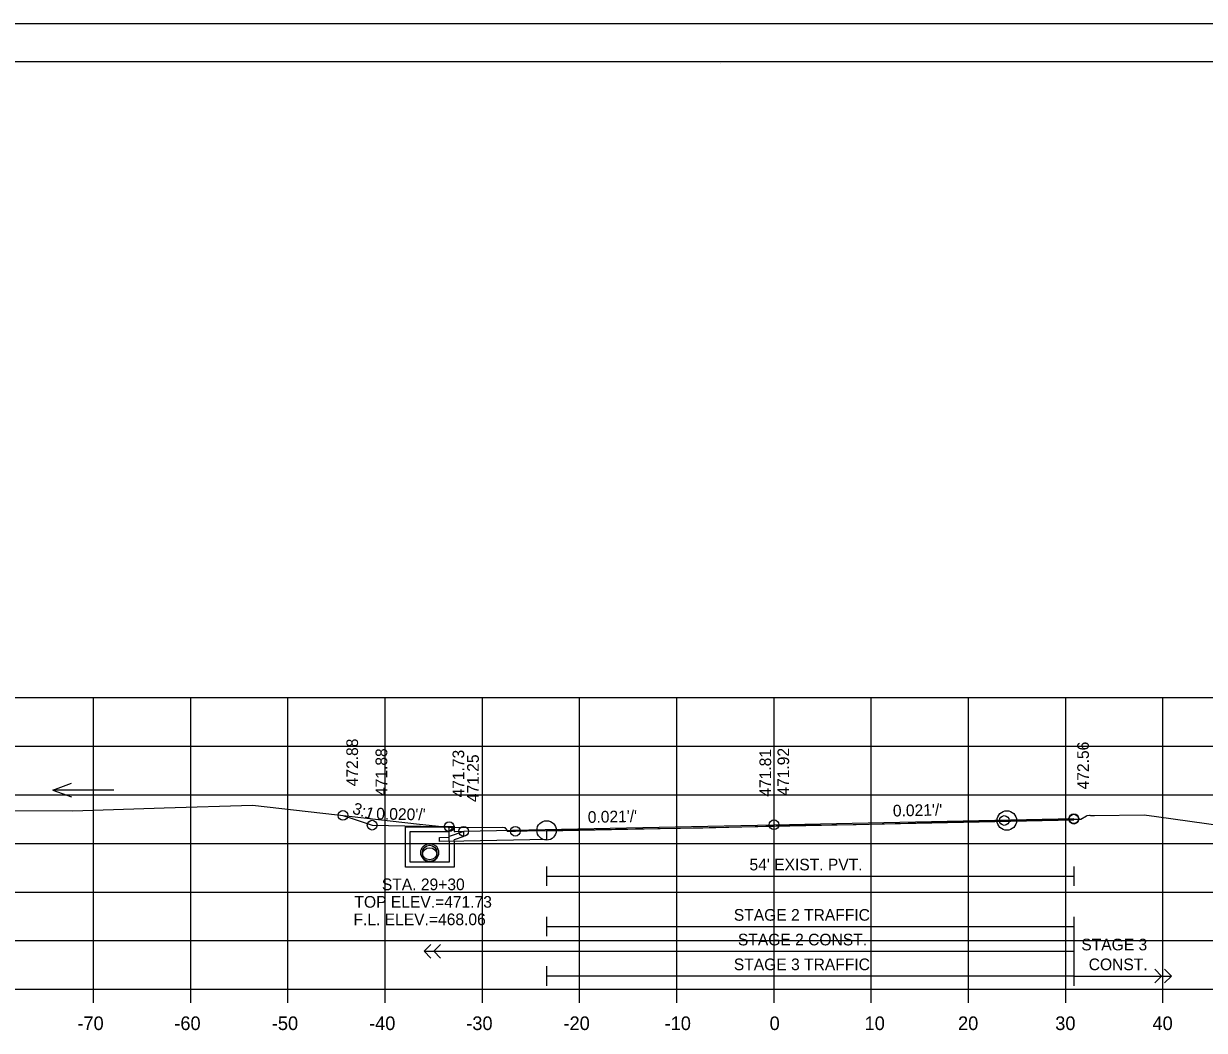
# Model space of a CAD drawing. Extents: x 1371057 to 1372761, y 380005 to 390517.
# Drawn here: x 1371483.7 to 1371605.1, y 380114.8 to 380218.4 of the extents above; entities that cross this region are included whole.
import ezdxf

# ---------------------------------------------------------------- set-up
doc = ezdxf.new("R2010")
doc.units = 0
for name, color, linetype in [('R_Alt Surface', 7, 'Continuous'), ('R_Axis', 7, 'Continuous'), ('R_Axis Annot', 7, 'Continuous'), ('R_Border', 7, 'Continuous'), ('R_Exist Surface', 7, 'Continuous'), ('R_Fin Surface', 7, 'Continuous'), ('R_Grid', 7, 'Continuous'), ('R_No Plot', 7, 'Continuous'), ('R_Striping', 7, 'Continuous'), ('R_Water', 7, 'Continuous'), ('R_Water Annot', 7, 'Continuous'), ('R_Xsect Elev', 7, 'Continuous'), ('R_Xsect Slope', 7, 'Continuous')]:
    doc.layers.add(name, color=color, linetype=linetype)

msp = doc.modelspace()

# ---------------------------------------------------------------- linework, layer by layer
at = {"layer": 'R_Alt Surface'}
for points in [[(1371591.7, 380136.45), (1371560.87, 380135.81), (1371537.47, 380135.31), (1371537.47, 380134.48), (1371528.95, 380134.3), (1371526.45, 380134.25), (1371526.45, 380134.68), (1371527.45, 380134.7), (1371527.45, 380135.79)], [(1371537.47, 380131.69), (1371537.47, 380129.69)], [(1371591.7, 380131.69), (1371591.7, 380129.69)], [(1371537.47, 380130.69), (1371591.7, 380130.69)]]:
    msp.add_lwpolyline(points, dxfattribs=at)
at = {"layer": 'R_Axis'}
for p, q in [((1371410.87, 380119.06), (1371710.87, 380119.06)), ((1371490.87, 380117.66), (1371490.87, 380119.06)), ((1371500.87, 380117.66), (1371500.87, 380119.06)), ((1371510.87, 380117.66), (1371510.87, 380119.06)), ((1371520.87, 380117.66), (1371520.87, 380119.06)), ((1371530.87, 380117.66), (1371530.87, 380119.06)), ((1371540.87, 380117.66), (1371540.87, 380119.06)), ((1371550.87, 380117.66), (1371550.87, 380119.06)), ((1371560.87, 380117.66), (1371560.87, 380119.06)), ((1371570.87, 380117.66), (1371570.87, 380119.06)), ((1371580.87, 380117.66), (1371580.87, 380119.06)), ((1371590.87, 380117.66), (1371590.87, 380119.06)), ((1371600.87, 380117.66), (1371600.87, 380119.06))]:
    msp.add_line(p, q, dxfattribs=at)
at = {"layer": 'R_Border'}
for p, q in [((1371402.87, 380214.52), (1371719.05, 380214.52)), ((1371555.39, 380214.26), (1371555.39, 380214.26)), ((1371555.39, 380214.26), (1371555.39, 380214.26))]:
    msp.add_line(p, q, dxfattribs=at)
at = {"layer": 'R_Exist Surface'}
msp.add_lwpolyline([(1371481.85, 380137.45), (1371488.76, 380137.4), (1371498.14, 380137.72), (1371507.23, 380138), (1371524.41, 380136.04), (1371527.34, 380135.72), (1371528.61, 380135.7), (1371532.95, 380135.72), (1371533.11, 380135.71), (1371533.17, 380135.7), (1371533.37, 380135.43), (1371533.42, 380135.33), (1371534.02, 380135.33), (1371534.26, 380135.32), (1371535.48, 380135.36), (1371537.47, 380135.4), (1371538.41, 380135.43), (1371546.6, 380135.57), (1371553.53, 380135.67), (1371556.2, 380135.74), (1371558.94, 380135.82), (1371561.08, 380135.88), (1371563.62, 380135.94), (1371563.87, 380135.95), (1371563.87, 380135.95), (1371563.87, 380135.95), (1371564.1, 380135.95), (1371566.82, 380135.99), (1371569.31, 380136.02), (1371574.65, 380136.16), (1371579.26, 380136.31), (1371582.49, 380136.38), (1371584.81, 380136.42), (1371590.56, 380136.53), (1371591.7, 380136.56), (1371592.38, 380136.55), (1371592.43, 380136.55), (1371593.02, 380136.91), (1371593.07, 380136.94), (1371593.31, 380136.96), (1371593.33, 380136.96), (1371593.41, 380136.95), (1371593.42, 380136.95), (1371593.81, 380136.95), (1371598.94, 380136.99), (1371600.2, 380136.84), (1371608.78, 380135.63)], dxfattribs=at)
at = {"layer": 'R_Fin Surface'}
msp.add_lwpolyline([(1371516.53, 380136.94), (1371517.8, 380136.52), (1371519.53, 380135.94), (1371519.53, 380135.94), (1371524.56, 380135.84), (1371525.91, 380135.82), (1371527.45, 380135.79), (1371527.95, 380135.79), (1371527.95, 380135.29), (1371528.08, 380135.29), (1371528.95, 380135.31), (1371555.72, 380135.87), (1371560.87, 380135.98), (1371564.04, 380136.04), (1371591.69, 380136.62), (1371591.7, 380136.62)], dxfattribs=at)
at = {"layer": 'R_Grid'}
for p, q in [((1371410.87, 380149.06), (1371710.87, 380149.06)), ((1371490.87, 380119.06), (1371490.87, 380149.06)), ((1371500.87, 380119.06), (1371500.87, 380149.06)), ((1371510.87, 380119.06), (1371510.87, 380149.06)), ((1371520.87, 380119.06), (1371520.87, 380149.06)), ((1371530.87, 380119.06), (1371530.87, 380149.06)), ((1371540.87, 380119.06), (1371540.87, 380149.06)), ((1371550.87, 380119.06), (1371550.87, 380149.06)), ((1371560.87, 380119.06), (1371560.87, 380149.06)), ((1371570.87, 380119.06), (1371570.87, 380149.06)), ((1371580.87, 380119.06), (1371580.87, 380149.06)), ((1371590.87, 380119.06), (1371590.87, 380149.06)), ((1371600.87, 380119.06), (1371600.87, 380149.06)), ((1371410.87, 380144.06), (1371710.87, 380144.06)), ((1371410.87, 380139.06), (1371710.87, 380139.06)), ((1371410.87, 380134.06), (1371710.87, 380134.06)), ((1371410.87, 380129.06), (1371710.87, 380129.06)), ((1371410.87, 380124.06), (1371710.87, 380124.06)), ((1371410.87, 380119.06), (1371710.87, 380119.06))]:
    msp.add_line(p, q, dxfattribs=at)
at = {"layer": 'R_No Plot'}
msp.add_line((1371390.47, 380218.41), (1371723.8, 380218.41), dxfattribs=at)
for points in [[(1371390.46, 380218.41), (1371723.8, 380218.41), (1371723.8, 380005.08), (1371390.46, 380005.08)], [(1371636.79, 380214.52), (1371656.41, 380214.52), (1371656.41, 380204.64), (1371672.52, 380204.64), (1371695.72, 380204.64), (1371695.84, 380176.48), (1371719.05, 380176.48), (1371719.05, 380009.06), (1371402.87, 380009.06), (1371402.87, 380214.52)]]:
    msp.add_lwpolyline(points, close=True, dxfattribs=at)
for centre, radius in [((1371516.53, 380136.94), 0.5), ((1371584.81, 380136.42), 1), ((1371519.53, 380135.94), 0.5), ((1371527.45, 380135.79), 0.5), ((1371537.47, 380135.4), 1), ((1371560.87, 380135.98), 0.5), ((1371584.55, 380136.42), 0.5), ((1371591.7, 380136.62), 0.5), ((1371591.7, 380136.56), 0.5), ((1371528.95, 380135.31), 0.5), ((1371534.26, 380135.32), 0.5), ((1371525.45, 380133.12), 0.917)]:
    msp.add_circle(centre, radius, dxfattribs=at)
at = {"layer": 'R_Striping'}
for p, q in [((1371537.47, 380126.51), (1371537.47, 380124.51)), ((1371591.7, 380126.51), (1371591.7, 380119.42)), ((1371537.47, 380125.51), (1371591.7, 380125.51)), ((1371524.87, 380122.97), (1371525.57, 380123.67)), ((1371525.57, 380122.26), (1371524.87, 380122.97)), ((1371524.87, 380122.97), (1371591.7, 380122.97)), ((1371525.87, 380122.97), (1371526.57, 380123.67)), ((1371526.57, 380122.26), (1371525.87, 380122.97)), ((1371537.47, 380121.42), (1371537.47, 380119.42)), ((1371591.7, 380120.42), (1371537.47, 380120.42)), ((1371591.7, 380120.42), (1371601.7, 380120.42)), ((1371591.73, 380120.42), (1371601.73, 380120.42)), ((1371600.73, 380120.42), (1371600.02, 380121.13)), ((1371600.02, 380119.72), (1371600.73, 380120.42)), ((1371601.73, 380120.42), (1371601.02, 380121.13)), ((1371601.02, 380119.72), (1371601.73, 380120.42))]:
    msp.add_line(p, q, dxfattribs=at)
at = {"layer": 'R_Water'}
for p, q in [((1371522.95, 380135.78), (1371527.7, 380135.78)), ((1371522.95, 380134.28), (1371522.95, 380135.78)), ((1371523.45, 380134.28), (1371523.45, 380135.28)), ((1371523.45, 380135.28), (1371527.45, 380135.28)), ((1371527.78, 380135.62), (1371527.45, 380135.28)), ((1371528.95, 380135.3), (1371527.45, 380134.78)), ((1371527.78, 380135.62), (1371527.7, 380135.78)), ((1371527.45, 380134.28), (1371527.45, 380134.78)), ((1371528.95, 380134.78), (1371527.95, 380134.43)), ((1371527.95, 380134.28), (1371527.95, 380134.43))]:
    msp.add_line(p, q, dxfattribs=at)
for points in [[(1371528.95, 380134.78), (1371528.95, 380135.3)], [(1371527.95, 380134.28), (1371527.95, 380131.62), (1371525.45, 380131.62), (1371522.95, 380131.62), (1371522.95, 380134.28)], [(1371527.45, 380134.28), (1371527.45, 380132.12), (1371525.45, 380132.12), (1371523.45, 380132.12), (1371523.45, 380134.28)]]:
    msp.add_lwpolyline(points, dxfattribs=at)
for centre in [(1371525.45, 380133.12), (1371525.45, 380132.87)]:
    msp.add_circle(centre, 0.75, dxfattribs=at)
at = {"layer": 'R_Water Annot'}
for p, q in [((1371486.67, 380139.55), (1371488.6, 380140.25)), ((1371492.96, 380139.55), (1371486.67, 380139.55)), ((1371486.67, 380139.55), (1371488.6, 380138.85))]:
    msp.add_line(p, q, dxfattribs=at)
at = {"layer": 'R_Xsect Elev'}
msp.add_line((1371560.87, 380135.87), (1371560.87, 380145.87), dxfattribs=at)

# ---------------------------------------------------------------- texts
at = {"layer": 'R_Axis Annot'}
for s, p in [('-70', (1371489.21, 380114.86)), ('-60', (1371499.18, 380114.86)), ('-50', (1371509.21, 380114.86)), ('-40', (1371519.21, 380114.86)), ('-30', (1371529.21, 380114.86)), ('-20', (1371539.21, 380114.86)), ('-10', (1371549.61, 380114.86)), ('0', (1371560.41, 380114.86)), ('10', (1371570.18, 380114.86)), ('20', (1371579.79, 380114.86)), ('30', (1371589.79, 380114.86)), ('40', (1371599.79, 380114.86))]:
    msp.add_text(s, height=1.4, dxfattribs=at).set_placement(p)
at = {"layer": 'R_Striping'}
for s, p in [('STAGE 2 TRAFFIC', (1371556.73, 380126.11)), ('STAGE 2 CONST.', (1371557.15, 380123.57)), ('STAGE 3', (1371592.47, 380123.06)), ('STAGE 3 TRAFFIC', (1371556.73, 380121.02)), ('CONST.', (1371593.23, 380121.02))]:
    msp.add_text(s, height=1.2, dxfattribs=at).set_placement(p)
at = {"layer": 'R_Water'}
msp.add_text("54' EXIST. PVT.", height=1.2, dxfattribs=at).set_placement((1371558.34, 380131.29))
at = {"layer": 'R_Water Annot'}
for s, p in [('STA. 29+30', (1371520.53, 380129.25)), ('TOP ELEV.=471.73', (1371517.71, 380127.45)), ('F.L. ELEV.=468.06', (1371517.61, 380125.65))]:
    msp.add_text(s, height=1.2, dxfattribs=at).set_placement(p)
at = {"layer": 'R_Xsect Elev'}
for s, p in [('472.88', (1371518.08, 380139.94)), ('471.88', (1371521.08, 380138.94)), ('471.73', (1371529, 380138.79)), ('471.81', (1371560.57, 380138.87)), ('471.92', (1371562.42, 380138.98)), ('472.56', (1371593.25, 380139.62)), ('471.25', (1371530.5, 380138.31))]:
    msp.add_text(s, height=1.2, rotation=90, dxfattribs=at).set_placement(p)
at = {"layer": 'R_Xsect Slope'}
for s, rotation, p in [('3:1', 341.5704, (1371517.4, 380137.18)), ("0.020'/'", 358.8573, (1371519.94, 380136.53)), ("0.021'/'", 1.2024, (1371541.72, 380136.17)), ("0.021'/'", 1.2024, (1371573.1, 380136.83))]:
    msp.add_text(s, height=1.2, rotation=rotation, dxfattribs=at).set_placement(p)

doc.saveas('drawing.dxf')
